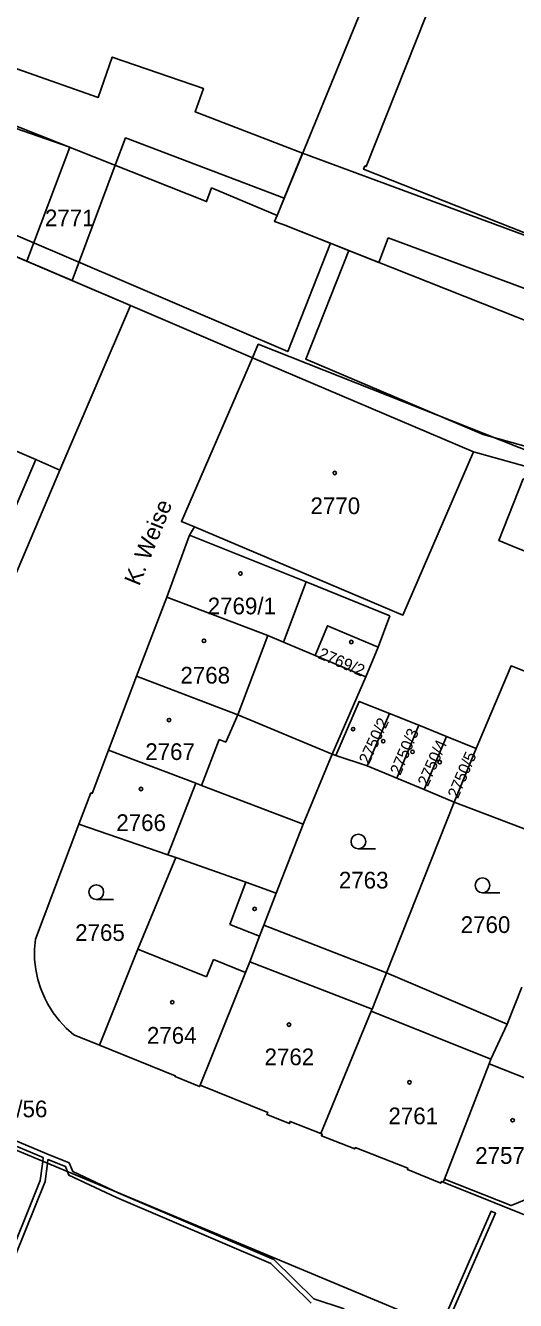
# Model space of a CAD drawing. Extents: x -756746 to -753363, y -1166406 to -1161727.
# Drawn here: x -755529.2 to -755479.3, y -1165127.5 to -1164997.7 of the extents above; entities that cross this region are included whole.
import ezdxf

# ---------------------------------------------------------------- set-up
doc = ezdxf.new("R2010")
doc.units = 0
for name, color, linetype in [('Hranice parcel', 7, 'Continuous'), ('Parcelní čísla', 7, 'Continuous'), ('Pop  PČ popisy', 7, 'Continuous'), ('Vnitřní kresba', 7, 'Continuous'), ('Věcná břemena k části', 7, 'Continuous'), ('Značky budov', 7, 'Continuous'), ('Značky kultur', 7, 'Continuous')]:
    doc.layers.add(name, color=color, linetype=linetype)

msp = doc.modelspace()

# ---------------------------------------------------------------- linework, layer by layer
at = {"layer": 'Hranice parcel'}
for p, q in [((-755503.57, -1165017.05), (-755477.88, -1164954.31)), ((-755541.09, -1165016.57), (-755518.51, -1165026.2)), ((-755525.7, -1165042.97), (-755518.51, -1165026.2)), ((-755518.51, -1165026.2), (-755506.09, -1165031.54)), ((-755537.36, -1165070.41), (-755525.7, -1165042.97)), ((-755512, -1165048.75), (-755512.5, -1165049.59)), ((-755512.5, -1165049.59), (-755514.8, -1165055.89)), ((-755492.08, -1165057.8), (-755493.27, -1165060.99)), ((-755494.53, -1165063.99), (-755499.7, -1165061.83)), ((-755493.27, -1165060.99), (-755494.53, -1165063.99)), ((-755517.88, -1165063.93), (-755520.76, -1165071.46)), ((-755494.53, -1165063.99), (-755497.97, -1165071.86)), ((-755494.39, -1165073.06), (-755492.12, -1165067.73)), ((-755492.12, -1165067.73), (-755489.14, -1165068.94)), ((-755491.39, -1165074.31), (-755489.14, -1165068.94)), ((-755489.14, -1165068.94), (-755486.33, -1165070.07)), ((-755488.58, -1165075.48), (-755486.33, -1165070.07)), ((-755486.33, -1165070.07), (-755483.3, -1165071.29)), ((-755497.97, -1165071.86), (-755500.93, -1165079.01)), ((-755497.97, -1165071.86), (-755497.58, -1165072.01)), ((-755497.58, -1165072.01), (-755494.39, -1165073.06)), ((-755485.52, -1165076.77), (-755483.3, -1165071.29)), ((-755494.39, -1165073.06), (-755491.39, -1165074.31)), ((-755491.39, -1165074.31), (-755488.58, -1165075.48)), ((-755488.58, -1165075.48), (-755485.52, -1165076.77)), ((-755485.52, -1165076.77), (-755492.43, -1165094.15)), ((-755485.52, -1165076.77), (-755472.93, -1165081.56)), ((-755528.19, -1165090.71), (-755523.77, -1165079)), ((-755500.93, -1165079.01), (-755503.67, -1165086.01)), ((-755503.67, -1165086.01), (-755504.93, -1165089.28)), ((-755492.43, -1165094.15), (-755504.93, -1165089.28)), ((-755492.43, -1165094.15), (-755480.15, -1165099.37)), ((-755478.65, -1165095.58), (-755480.15, -1165099.37)), ((-755521.66, -1165101.51), (-755524.26, -1165100.45)), ((-755481.98, -1165103.39), (-755486.53, -1165115.15)), ((-755533.87, -1165110.65), (-755449.32, -1165145.89)), ((-755486.53, -1165115.15), (-755486.66, -1165115.44)), ((-755486.66, -1165115.44), (-755475.9, -1165119.76))]:
    msp.add_line(p, q, dxfattribs=at)
for points in [[(-755476.98, -1165019.36), (-755494.77, -1165012.34), (-755494.63, -1165012), (-755494.49, -1165012.06), (-755483.41, -1164984.1), (-755483.57, -1164984.03), (-755483.44, -1164983.71), (-755483.28, -1164983.78), (-755473.54, -1164959.18)], [(-755576.53, -1164987.92), (-755569.46, -1164990.75), (-755569.97, -1164992.15), (-755510.75, -1165015.62), (-755510.24, -1165014.23), (-755503.57, -1165017.05)], [(-755503.57, -1165017.05), (-755503.82, -1165017.67), (-755502.96, -1165017.96), (-755454.97, -1165036.97), (-755452.07, -1165036.01)], [(-755475.67, -1165041.96), (-755505.49, -1165030.15), (-755506.09, -1165031.54)], [(-755506.09, -1165031.54), (-755513.31, -1165048.19), (-755512, -1165048.75)], [(-755506.09, -1165031.54), (-755483.56, -1165041.09), (-755490.76, -1165057.72), (-755512, -1165048.75)], [(-755547.39, -1165033.67), (-755545.64, -1165034.41), (-755528.16, -1165041.87), (-755525.7, -1165042.97)], [(-755475.67, -1165041.96), (-755476.7, -1165044.57), (-755478.49, -1165043.85), (-755480.98, -1165050.13), (-755479.17, -1165050.88), (-755464.23, -1165056.75), (-755449.27, -1165062.62), (-755434.32, -1165068.49), (-755432.5, -1165069.16), (-755430.02, -1165062.83), (-755431.85, -1165062.08), (-755430.89, -1165059.59)], [(-755512.5, -1165049.59), (-755500.62, -1165054.32), (-755492.08, -1165057.8)], [(-755514.8, -1165055.89), (-755516.32, -1165059.86), (-755517.88, -1165063.93)], [(-755499.7, -1165061.83), (-755502.91, -1165060.49), (-755504.52, -1165059.81), (-755514.8, -1165055.89)], [(-755499.7, -1165061.83), (-755498.43, -1165058.8), (-755493.27, -1165060.99)], [(-755483.3, -1165071.29), (-755479.74, -1165062.9), (-755467.6, -1165067.71), (-755472.93, -1165081.56)], [(-755497.97, -1165071.86), (-755507.57, -1165067.86), (-755517.88, -1165063.93)], [(-755497.58, -1165072.01), (-755495.2, -1165066.5), (-755492.12, -1165067.73)], [(-755520.76, -1165071.46), (-755522.4, -1165075.87), (-755522.54, -1165075.82), (-755523.77, -1165079)], [(-755500.93, -1165079.01), (-755511.28, -1165075.06), (-755511.85, -1165074.84), (-755520.76, -1165071.46)], [(-755523.77, -1165079), (-755514.7, -1165082.12), (-755513.9, -1165082.4)], [(-755513.9, -1165082.4), (-755517.76, -1165091.73), (-755521.66, -1165101.51)], [(-755503.67, -1165086.01), (-755506.75, -1165084.92), (-755513.9, -1165082.4)], [(-755504.93, -1165089.28), (-755505.36, -1165090.4), (-755506.36, -1165093.02), (-755506.79, -1165094.09), (-755511.41, -1165105.57)], [(-755524.26, -1165100.45), (-755525.04, -1165099.77), (-755525.74, -1165099.02), (-755526.37, -1165098.21), (-755526.92, -1165097.33), (-755527.23, -1165096.73), (-755527.64, -1165095.78), (-755527.94, -1165094.8), (-755528.15, -1165093.79), (-755528.27, -1165092.77), (-755528.28, -1165091.74), (-755528.19, -1165090.71)], [(-755492.43, -1165094.15), (-755493.9, -1165097.85), (-755493.98, -1165098.04), (-755499.13, -1165110.49)], [(-755480.15, -1165099.37), (-755481.8, -1165102.92), (-755481.98, -1165103.39)], [(-755521.66, -1165101.51), (-755513.94, -1165104.61), (-755513.97, -1165104.7), (-755511.47, -1165105.71), (-755511.41, -1165105.57)], [(-755481.98, -1165103.39), (-755472.26, -1165107.23), (-755475.81, -1165116.21), (-755479.74, -1165117.83), (-755486.53, -1165115.15)], [(-755511.41, -1165105.57), (-755504.52, -1165108.34), (-755504.61, -1165108.56), (-755502.32, -1165109.48), (-755502.24, -1165109.26), (-755499.13, -1165110.49)], [(-755499.13, -1165110.49), (-755498.99, -1165110.55), (-755499.06, -1165110.72), (-755495.66, -1165112.06), (-755495.61, -1165111.92), (-755490.25, -1165114.03), (-755490.3, -1165114.17), (-755486.91, -1165115.55), (-755486.81, -1165115.36), (-755486.66, -1165115.44)]]:
    msp.add_lwpolyline(points, dxfattribs=at)
at = {"layer": 'Vnitřní kresba'}
for p, q in [((-755528.16, -1165041.87), (-755539.88, -1165069.34)), ((-755502.91, -1165060.49), (-755500.62, -1165054.32)), ((-755507.57, -1165067.86), (-755504.52, -1165059.81)), ((-755508.78, -1165070.67), (-755507.57, -1165067.86)), ((-755511.28, -1165075.06), (-755509.47, -1165070.4)), ((-755509.47, -1165070.4), (-755508.78, -1165070.67)), ((-755514.7, -1165082.12), (-755511.85, -1165074.84)), ((-755506.75, -1165084.92), (-755508.37, -1165089.21)), ((-755508.37, -1165089.21), (-755505.36, -1165090.4)), ((-755510.75, -1165094.54), (-755517.76, -1165091.73)), ((-755510.05, -1165092.78), (-755510.75, -1165094.54)), ((-755506.79, -1165094.09), (-755510.05, -1165092.78)), ((-755493.9, -1165097.85), (-755506.36, -1165093.02)), ((-755481.8, -1165102.92), (-755493.98, -1165098.04))]:
    msp.add_line(p, q, dxfattribs=at)
at = {"layer": 'Věcná břemena k části'}
for points in [[(-755502.84, -1165015.28), (-755500.97, -1165010.71), (-755511.91, -1165006.5), (-755511.08, -1165004.11), (-755520.36, -1165000.91), (-755521.78, -1165005.03), (-755575.78, -1164985.99), (-755587.35, -1164981.91), (-755609.09, -1164973.55), (-755607.88, -1164970.4), (-755614.6, -1164967.82), (-755616.88, -1164973.52), (-755576.99, -1164989.38), (-755577.85, -1164991.61), (-755524.69, -1165010.09), (-755529.06, -1165021.7), (-755524.46, -1165023.66), (-755520.06, -1165011.93), (-755519.01, -1165009.15)], [(-755492.27, -1165019.31), (-755451.46, -1165034.46), (-755450.47, -1165031.98), (-755442.71, -1165035.12), (-755441.62, -1165032.61), (-755500.97, -1165010.71), (-755503.57, -1165017.05), (-755503.82, -1165017.67), (-755502.96, -1165017.96), (-755493.22, -1165021.82)]]:
    msp.add_lwpolyline(points, close=True, dxfattribs=at)
for points in [[(-755478.21, -1165040.56), (-755482.58, -1165039.33), (-755500.65, -1165031.68), (-755496.27, -1165020.61), (-755498.13, -1165019.87), (-755502.49, -1165030.89), (-755540.31, -1165014.73), (-755546.51, -1165011.74), (-755549.44, -1165010.49), (-755592.67, -1164993.85), (-755590.02, -1164986.59), (-755591.86, -1164985.83), (-755594.54, -1164993.15), (-755648.82, -1164972.43)], [(-755541.09, -1165016.57), (-755518.51, -1165026.2), (-755506.09, -1165031.54), (-755483.56, -1165041.09), (-755478.19, -1165042.6)], [(-755496.75, -1165128.35), (-755499.84, -1165127.32), (-755503.92, -1165123.3), (-755519.68, -1165116.57), (-755524.39, -1165114.36), (-755524.76, -1165113.46), (-755527.04, -1165112.56), (-755540.44, -1165106.93)], [(-755540.38, -1165107.49), (-755527.4, -1165112.95), (-755527.45, -1165113.33), (-755527.69, -1165115.26), (-755531.54, -1165124.84)], [(-755543.65, -1165136.88), (-755537.74, -1165122.85), (-755531.26, -1165125.5), (-755527.21, -1165115.38), (-755526.97, -1165113.53), (-755526.92, -1165113.14), (-755525.14, -1165113.84), (-755524.92, -1165114.38), (-755524.77, -1165114.74), (-755519.93, -1165117), (-755504.2, -1165123.72), (-755500.1, -1165127.76)], [(-755486.3, -1165130), (-755481.32, -1165118.6), (-755481.78, -1165118.4), (-755486.94, -1165130.21)]]:
    msp.add_lwpolyline(points, dxfattribs=at)
at = {"layer": 'Značky budov'}
for centre in [(-755497.7, -1165043.25), (-755507.31, -1165053.49), (-755511.02, -1165060.34), (-755496.01, -1165060.46), (-755514.58, -1165068.41), (-755495.83, -1165069.32), (-755492.76, -1165070.55), (-755489.78, -1165071.64), (-755487.01, -1165072.69), (-755517.43, -1165075.42), (-755505.86, -1165087.63), (-755514.25, -1165097.13), (-755502.36, -1165099.41), (-755490.08, -1165105.28), (-755479.58, -1165109.14)]:
    msp.add_circle(centre, 0.175, dxfattribs=at)
at = {"layer": 'Značky kultur'}
for p, q in [((-755495.29, -1165081.52), (-755493.54, -1165081.52)), ((-755521.99, -1165086.67), (-755520.24, -1165086.67)), ((-755482.65, -1165085.98), (-755480.9, -1165085.98))]:
    msp.add_line(p, q, dxfattribs=at)
for centre in [(-755495.29, -1165080.77), (-755521.99, -1165085.92), (-755482.65, -1165085.23)]:
    msp.add_circle(centre, 0.75, dxfattribs=at)

# ---------------------------------------------------------------- texts
at = {"layer": 'Parcelní čísla'}
for s, p in [('2771', (-755527.22, -1165018.14)), ('2770', (-755500.17, -1165047.44)), ('2769/1', (-755510.64, -1165057.64)), ('2768', (-755513.42, -1165064.69)), ('2767', (-755517, -1165072.47)), ('2766', (-755519.95, -1165079.7)), ('2763', (-755497.28, -1165085.55)), ('2765', (-755524.14, -1165090.89)), ('2760', (-755484.87, -1165090.08)), ('2764', (-755516.83, -1165101.35)), ('2762', (-755504.85, -1165103.54)), ('2949/56', (-755535.19, -1165108.84)), ('2761', (-755492.23, -1165109.55)), ('2757/2', (-755483.39, -1165113.58))]:
    msp.add_text(s, height=1.7, dxfattribs=at).set_placement(p)
for s, rotation, p in [('2769/2', 337, (-755499.48, -1165062.08)), ('2750/2', 65, (-755494.22, -1165072.99)), ('2750/3', 67, (-755491.02, -1165074.1)), ('2750/4', 66, (-755488.22, -1165075.25)), ('2750/5', 67, (-755485.15, -1165076.47))]:
    msp.add_text(s, height=1.2, rotation=rotation, dxfattribs=at).set_placement(p)
at = {"layer": 'Pop  PČ popisy'}
msp.add_text('K. Weise', height=1.7, rotation=68, dxfattribs=at).set_placement((-755517.62, -1165054.83))

doc.saveas('drawing.dxf')
